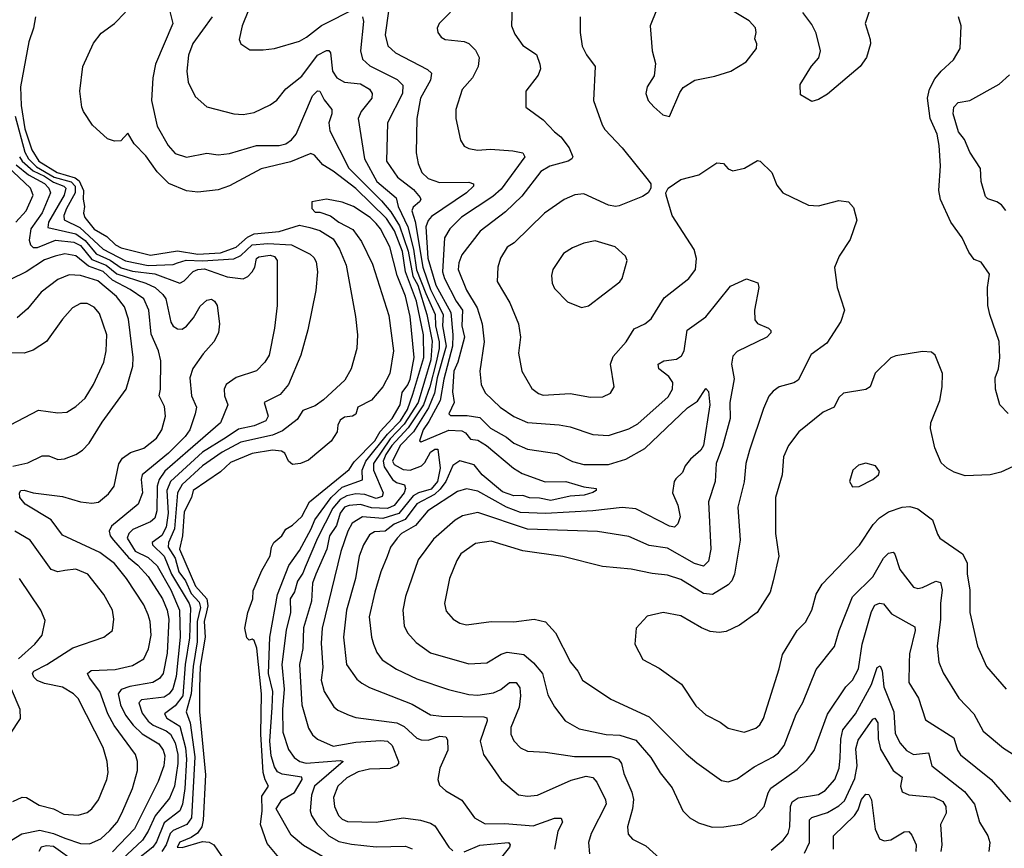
# Model space of a CAD drawing. Extents: x 1995161 to 2088924, y 769148 to 906007.
# Tile 317 of 335: x 2034746 to 2039108, y 885690 to 889362. Entities that reach past the tile are written whole.
import ezdxf

# ---------------------------------------------------------------- set-up
doc = ezdxf.new("R2010")
doc.units = 0

msp = doc.modelspace()

# ---------------------------------------------------------------- linework, layer by layer
at = {"layer": '0CON20XD'}
for points in [[(2035394.7, 889465), (2035423.8, 889345), (2035347.1, 889165), (2035336.2, 889105), (2035329.8, 889005), (2035355, 888890), (2035403.3, 888805), (2035435, 888770), (2035485, 888752.5), (2035575, 888770.5), (2035625, 888763.6), (2035675, 888769.6), (2035795, 888804.7), (2035895, 888804.3), (2035925, 888811.6), (2035950.4, 888829.6), (2035970, 888855), (2036042.2, 889025), (2036065, 889047.5), (2036075, 889045.6), (2036095, 889007.8), (2036128.9, 888965), (2036129.1, 888945), (2036116, 888905), (2036119.4, 888869.4), (2036203.8, 888705), (2036349, 888559), (2036390.2, 888510.2), (2036428.6, 888448.6), (2036466.9, 888336.9), (2036486.7, 888225)], [(2035785, 889468.6), (2035730.8, 889335), (2035718.6, 889275), (2035726, 889255), (2035765, 889228.6), (2035825, 889228.5), (2035875, 889235.4), (2035985, 889267.7), (2036016.7, 889285), (2036083.2, 889336.8), (2036115, 889352.4), (2036205, 889399.4)], [(2036125, 885631.1), (2036002.5, 885702.5), (2035948.3, 885748.3), (2035881.3, 885865), (2035907.1, 885905), (2035963.7, 885936.3), (2035996.4, 885995), (2035996, 886005), (2035908.2, 886018.2), (2035888.3, 886028.3), (2035875, 886050), (2035859.3, 886099.3), (2035854.5, 886165), (2035863.8, 886313.8), (2035866.8, 886385), (2035847.7, 886465), (2035853.3, 886625), (2035887.9, 886815), (2035937.5, 886942.5), (2035985, 887010.3), (2036037.7, 887105), (2036052.9, 887145), (2036125.6, 887245), (2036175, 887290.4), (2036265, 887322.5), (2036262.6, 887365), (2036279.9, 887405), (2036375.4, 887524.6), (2036432.5, 887585), (2036463.4, 887635), (2036488, 887702), (2036536.7, 887865), (2036535.1, 887965.1), (2036503.4, 888115), (2036455.6, 888245), (2036442.1, 888335), (2036406.7, 888426.7), (2036370.6, 888480.6), (2036235, 888614.8), (2036135, 888690.8), (2036088.5, 888718.5), (2036051.6, 888761.6), (2036035, 888769.1), (2035945, 888732), (2035815, 888701.8), (2035675.5, 888625.5), (2035625, 888608.1), (2035535, 888598), (2035484, 888604), (2035406.8, 888636.8), (2035355, 888687.5), (2035305, 888758.8), (2035252.2, 888812.2), (2035225, 888860), (2035193.9, 888826.1), (2035165, 888824.2), (2035135, 888834.2), (2035068.6, 888895), (2035027.8, 888955), (2035020.8, 888975), (2035012, 889045), (2035025.3, 889155), (2035072.1, 889257.9), (2035106.6, 889303.4), (2035165.6, 889345), (2035214.3, 889395.7)], [(2036379.2, 889400.8), (2036364.7, 889294.7), (2036377.3, 889247.3), (2036410.5, 889215), (2036552.3, 889142.3), (2036570, 889125), (2036565.3, 889095), (2036521.7, 889015), (2036504.6, 888925), (2036501.9, 888771.9), (2036510.8, 888725), (2036527.4, 888685), (2036555, 888659), (2036605, 888640.8), (2036735, 888642.7), (2036755.7, 888635), (2036756.7, 888625), (2036724.5, 888595), (2036570, 888490), (2036555, 888472.7), (2036544.9, 888445), (2036554.4, 888305), (2036589.1, 888185), (2036656.3, 888065), (2036664.1, 887965.9), (2036662.5, 887915), (2036625, 887769.6), (2036608.4, 887675), (2036558.8, 887581.2), (2036532.6, 887545), (2036516.7, 887495), (2036525, 887491.9), (2036646.3, 887543.7), (2036705, 887539.6), (2036721.3, 887531.3), (2036743, 887503), (2036775, 887498.6), (2036813.8, 887475), (2036934, 887374), (2036971.6, 887351.6), (2037073.7, 887313.7), (2037165, 887315.7), (2037245, 887291.1), (2037300, 887285), (2037300, 887275), (2037285, 887266), (2037246.7, 887255), (2037185, 887250), (2037099.1, 887230.9), (2037049.1, 887240.9), (2037005, 887242.9), (2036975, 887252.7), (2036935, 887252), (2036885, 887269.8), (2036795, 887344.3), (2036759.5, 887389.5), (2036695, 887407.3), (2036665, 887386.2), (2036633.4, 887315), (2036608.9, 887281.1), (2036582.9, 887257.1), (2036505, 887216.2), (2036453.5, 887146.5), (2036405, 887125.6), (2036365, 887095.2), (2036317.8, 887092.2), (2036295, 887078.5), (2036269.1, 887035), (2036250.2, 886985), (2036232.7, 886885), (2036192.9, 886745), (2036180.3, 886625), (2036193.9, 886505), (2036238.9, 886438.9), (2036261.5, 886421.5), (2036295, 886402.7), (2036485, 886327.8), (2036565, 886281.8), (2036615, 886275.2), (2036802.7, 886272.7), (2036815, 886267.5), (2036817.5, 886255), (2036786.2, 886165), (2036800, 886105), (2036879.8, 885989.8), (2036955, 885926.9), (2036995, 885920.9), (2037040, 885925), (2037188.5, 885991.5), (2037255, 886008.8), (2037285, 886003.6), (2037302.4, 885982.4), (2037340.4, 885905), (2037344.7, 885885), (2037277.1, 885755), (2037265.4, 885714.6), (2037269.5, 885665)], [(2036654.5, 889395.5), (2036604.2, 889345), (2036595.7, 889325), (2036598.6, 889305), (2036612.9, 889285), (2036631.2, 889275), (2036715, 889266.2), (2036735, 889257.5), (2036765, 889228.1), (2036781.2, 889195), (2036776.5, 889155), (2036751.1, 889105), (2036706.7, 889053.3), (2036678.2, 888965), (2036677.8, 888925), (2036697.9, 888827.9), (2036715, 888801.2), (2036735, 888791.4), (2036773.6, 888783.6), (2036832.1, 888787.9), (2036931.2, 888781.2), (2036975, 888771.9), (2036983.5, 888755), (2036879.4, 888610.6), (2036841.2, 888578.8), (2036703.2, 888486.8), (2036651.3, 888435), (2036627.3, 888395), (2036618.9, 888245), (2036628.3, 888215), (2036679.5, 888115), (2036706.9, 888075), (2036704, 888005), (2036716.6, 887955), (2036686.9, 887845), (2036669.1, 887805), (2036663.6, 887713.6), (2036670.4, 887665), (2036646.5, 887615), (2036655, 887607.3), (2036727.8, 887607.8), (2036785, 887599), (2036831.3, 887551.3), (2036901.8, 887511.8), (2036935, 887484.8), (2036995, 887458.4), (2037125, 887439.2), (2037195, 887404.6), (2037245, 887390.8), (2037355, 887390.3), (2037431.1, 887415), (2037515, 887462.1), (2037705, 887641.8), (2037749.1, 887670.9), (2037785, 887727.8), (2037797.3, 887715), (2037802.9, 887655), (2037775.2, 887475), (2037763.4, 887455), (2037717.5, 887415), (2037694.7, 887385), (2037681.8, 887355), (2037652.6, 887327.4), (2037644.6, 887315), (2037638.2, 887265), (2037661.2, 887211.2), (2037671.3, 887158.7), (2037661.9, 887128.1), (2037646.7, 887113.3), (2037625, 887117.1), (2037475, 887194.7), (2037415, 887199.6), (2037285, 887184.8), (2037075, 887173), (2036965, 887178.5), (2036901.7, 887201.7), (2036775, 887272.2), (2036725, 887283.6), (2036685, 887271.3), (2036554.3, 887185), (2036499.5, 887120.5), (2036437.5, 887085), (2036417.9, 887065), (2036387.9, 887025), (2036373.1, 886983.1), (2036345.3, 886915), (2036318.8, 886825), (2036294.7, 886715), (2036303.9, 886625), (2036312.5, 886595), (2036328.1, 886558.1), (2036352.2, 886525), (2036415, 886483.1), (2036505, 886440.9), (2036645, 886393.1), (2036735, 886371.2), (2036775, 886368.2), (2036845, 886378.8), (2036876.9, 886393.1), (2036915, 886423.8), (2036945, 886424.5), (2036961.4, 886401.4), (2036964.8, 886364.8), (2036958.1, 886315), (2036921.8, 886225), (2036921.5, 886195), (2036935, 886166), (2036964.5, 886134.5), (2036995, 886120), (2037074.5, 886115.5), (2037203, 886097), (2037365, 886096.5), (2037398.5, 886085), (2037411.6, 886065), (2037421.7, 886021.7), (2037457.7, 885937.7), (2037464.6, 885905.4), (2037461.1, 885865), (2037439.2, 885785), (2037441.7, 885751.7), (2037460.6, 885730.6), (2037519.9, 885699.9), (2037581.4, 885645)], [(2036927.1, 889425), (2036924.3, 889335), (2036938.7, 889298.7), (2036975, 889248.1), (2037035, 889208.8), (2037050.8, 889165), (2037052.5, 889145), (2037043.4, 889116.6), (2036988.6, 889045), (2036988.8, 888975), (2037065, 888919.2), (2037114.4, 888865), (2037142.9, 888842.9), (2037179.4, 888795), (2037195.6, 888754.4), (2037192, 888745), (2037176.2, 888735), (2037095, 888712.7), (2037055, 888689.2), (2036970.3, 888579.7), (2036898.5, 888511.5), (2036785.2, 888424.8)], [(2037566.7, 889405), (2037539.2, 889335), (2037547.1, 889225), (2037562.3, 889167.7), (2037557, 889113), (2037525.7, 889064.3), (2037520, 889035), (2037530.8, 889005), (2037555.6, 888975.6), (2037595, 888940), (2037625, 888934)], [(2037625, 888934), (2037669.7, 889040.3), (2037685, 889062), (2037737.5, 889095), (2037825, 889111.9), (2037896.4, 889133.6), (2037964.4, 889175.6), (2038010, 889235), (2038012, 889255), (2038002.3, 889277.7), (2038008.8, 889305), (2038005.7, 889325.7), (2037977.3, 889357.3), (2037895.7, 889405.7)], [(2038508.8, 889398.8), (2038491.8, 889345), (2038513.8, 889275), (2038514.6, 889255), (2038497.3, 889195), (2038469.1, 889155), (2038325, 889032.5), (2038285, 889008), (2038255, 889000), (2038205, 889030), (2038203.3, 889075), (2038253.9, 889156.1), (2038286, 889194), (2038293.6, 889225), (2038275, 889302.5), (2038255, 889340.6), (2038214.6, 889395)], [(2034815.3, 889375.3), (2034807.4, 889325), (2034785.9, 889265), (2034749.5, 889065), (2034751.7, 888981.7), (2034768.2, 888878.2), (2034799.3, 888785), (2034831.1, 888735), (2034911.1, 888685), (2034991.8, 888661.8), (2035008.9, 888648.9), (2035028, 888605), (2035026.6, 888566.6), (2035033.4, 888535), (2035028.9, 888505), (2035034.8, 888485), (2035075, 888434.4), (2035131.2, 888401.2), (2035170.6, 888365), (2035195, 888351.9), (2035325, 888318.6), (2035445, 888338.6), (2035535, 888323.7), (2035635, 888328.4), (2035705, 888353.7), (2035755, 888397.8), (2035785, 888413.4), (2035895, 888422.9), (2035985, 888452), (2036031.2, 888441.2), (2036075, 888427.4), (2036135, 888391.8), (2036163.2, 888345), (2036192.5, 888275), (2036233.9, 888046.1), (2036241.6, 887965), (2036238.9, 887905), (2036214.4, 887815), (2036185.6, 887765), (2036092.2, 887677.8), (2036055, 887650.9), (2036000.2, 887629.8), (2035975, 887590.6), (2035909.4, 887540.6), (2035865, 887521.4), (2035725, 887490.3), (2035642, 887445), (2035555.4, 887384.6), (2035465, 887302.1), (2035444.2, 887265.8), (2035431.7, 887105), (2035405.3, 887045), (2035403.1, 887025), (2035433.9, 886975), (2035450.3, 886915), (2035479.7, 886875), (2035505, 886818.6), (2035541.3, 886781.3), (2035547.3, 886757.3), (2035532.4, 886695), (2035531.4, 886605), (2035514.3, 886495.7), (2035505.1, 886375), (2035483, 886295), (2035500.2, 886245), (2035520.9, 886095), (2035506.3, 885825), (2035485.6, 885794.4), (2035425, 885768.6), (2035412.2, 885755), (2035394.2, 885705), (2035375.9, 885675)], [(2035597.7, 889375), (2035513, 889257), (2035493.1, 889205), (2035485.5, 889135), (2035491.8, 889085), (2035522.7, 889022.7), (2035575, 888976.7), (2035695, 888945.5), (2035735, 888942.7), (2035785, 888951.8), (2035855, 888985.6), (2035885, 889005.7), (2035924.2, 889055.8), (2035995, 889111.8), (2036065, 889205.4), (2036105, 889226.2), (2036115.4, 889225.4), (2036122.2, 889215), (2036131.2, 889135), (2036150, 889105), (2036185, 889085.8), (2036255, 889078.2), (2036295.5, 889055), (2036307.1, 889035), (2036305.4, 889015), (2036258, 888955), (2036245.9, 888924.1), (2036273.1, 888745), (2036328.4, 888645), (2036413.5, 888573.5), (2036422.6, 888535), (2036464.7, 888445), (2036490, 888345), (2036503, 888253), (2036545, 888148.4), (2036585.9, 888055), (2036588.1, 888005), (2036604.3, 887935), (2036604.1, 887905), (2036591, 887845), (2036563, 887735), (2036534.3, 887655), (2036467.3, 887552.7), (2036395, 887474.9), (2036368.3, 887435), (2036356.5, 887405), (2036360.2, 887380.2), (2036397.1, 887325), (2036415, 887310.7), (2036450.9, 887300.9), (2036454.3, 887285), (2036449.1, 887265), (2036405, 887209.7), (2036375, 887195.6), (2036305, 887199.1), (2036255, 887212.9), (2036205, 887209.3), (2036185, 887201.7), (2036165, 887174.7), (2036149.9, 887120.1), (2036117.6, 887075), (2036106.9, 887015), (2036058.3, 886905), (2036043.6, 886865), (2036038.8, 886785), (2036002.8, 886667.2), (2036000.8, 886575), (2035986, 886504), (2035996.1, 886326.1), (2036025, 886222.5), (2036042.9, 886192.9), (2036065, 886172.9), (2036135, 886142.6), (2036235, 886159.6), (2036345, 886167.6), (2036375, 886164.7), (2036395.9, 886145.9), (2036423.6, 886075), (2036424.4, 886065), (2036415.7, 886055), (2036387.4, 886042.6), (2036295, 886041), (2036245, 886027.9), (2036195, 886001.8), (2036154.8, 885965.2), (2036136.4, 885915), (2036140.9, 885875), (2036158.8, 885835), (2036175, 885819.2), (2036198.4, 885808.4), (2036325, 885806), (2036445, 885824.6), (2036521.2, 885815), (2036565, 885801.5), (2036585, 885788.5), (2036646.2, 885695), (2036665, 885678.9)], [(2036264.8, 889374.8), (2036269.5, 889355), (2036255.9, 889225), (2036265, 889188.1), (2036297.5, 889157.5), (2036417.3, 889097.3), (2036442.6, 889072.6), (2036441.1, 889035), (2036374.7, 888905), (2036370.7, 888735), (2036419.7, 888665), (2036489.9, 888609.9), (2036519.5, 888575), (2036522.5, 888565), (2036517.3, 888555), (2036488.6, 888531.4), (2036483.6, 888515), (2036498.1, 888468.1), (2036531.4, 888265), (2036565, 888165.8), (2036595, 888106.7), (2036621.1, 888055), (2036619.1, 888005), (2036634.4, 887915), (2036595.1, 887775), (2036582.9, 887707.1), (2036557.4, 887642.6), (2036489.9, 887535), (2036430.6, 887475), (2036397.8, 887405), (2036405, 887391), (2036445, 887368.5), (2036475, 887365.4), (2036526.5, 887385), (2036541, 887399), (2036565.9, 887445), (2036585, 887458.6), (2036598.1, 887458.1), (2036608.6, 887375), (2036596.7, 887315), (2036568, 887282), (2036511.9, 887265), (2036488.3, 887251.7), (2036425, 887174), (2036355, 887151.2), (2036265, 887158.3), (2036219.2, 887130.8), (2036198.9, 887095), (2036167.9, 887005), (2036086.1, 886665), (2036081.8, 886598.2), (2036088.8, 886491.2), (2036081.9, 886435), (2036094, 886385), (2036137.1, 886317.1), (2036155, 886301.8), (2036205, 886279.1), (2036235, 886270), (2036416.2, 886246.2), (2036449.3, 886229.3), (2036505, 886177.7), (2036525, 886170.4), (2036555, 886169.3), (2036606.5, 886186.5), (2036633.1, 886183.1), (2036640.9, 886170.9), (2036642.9, 886125), (2036606.7, 886045), (2036597.8, 885995), (2036605, 885968.8), (2036634, 885945), (2036705, 885903.3), (2036761.1, 885825), (2036808.4, 885798.4), (2036895, 885799.8), (2037020.9, 885789.1), (2037115, 885823.3), (2037145, 885823.3), (2037150, 885805), (2037130.4, 885765), (2037114.6, 885685)], [(2037228.6, 889375), (2037228.5, 889305), (2037238.2, 889245), (2037257.1, 889207.1), (2037294.6, 889154.6), (2037287.5, 889005), (2037326.3, 888896.3), (2037338.6, 888875), (2037414.7, 888794.7), (2037530.6, 888650.6), (2037541.2, 888635), (2037541.2, 888615), (2037530, 888595), (2037505, 888579.2), (2037402, 888538), (2037385, 888534.5), (2037355, 888540.9), (2037245, 888590), (2037204.6, 888585.4), (2037158, 888565), (2037070.6, 888505), (2036936.9, 888373.1), (2036905, 888354.4), (2036875.6, 888305), (2036864.4, 888265), (2036861.7, 888201.7), (2036917.4, 888107.4), (2036955.4, 888015), (2036964.5, 887955), (2036955.5, 887885), (2036970, 887805), (2037015, 887728), (2037044, 887705), (2037065, 887698.5), (2037185, 887705.5), (2037275, 887688.9), (2037328.7, 887691.3), (2037363.1, 887706.9), (2037379.2, 887735), (2037363.8, 887835), (2037375, 887869.4), (2037432.5, 887935), (2037468, 887992), (2037516, 888014), (2037543, 888037), (2037600.5, 888129.5), (2037710, 888215), (2037739.2, 888255), (2037744.2, 888304.2), (2037734.4, 888344.4), (2037637.1, 888495), (2037610, 888585), (2037608.8, 888595), (2037618.8, 888615), (2037675, 888654.2), (2037755, 888675.5), (2037835, 888727.5), (2037864.4, 888724.4), (2037885, 888702), (2037905, 888692), (2037957.5, 888705), (2038015, 888738.8), (2038026.7, 888735), (2038077.5, 888685), (2038100.7, 888629.3), (2038126, 888595), (2038239.7, 888539.7), (2038285, 888537.5), (2038375, 888561.2), (2038417.5, 888555), (2038440.3, 888530.3), (2038453.9, 888473.9), (2038425, 888388.8), (2038375.7, 888315), (2038355.7, 888264.3), (2038367.5, 888175), (2038399.4, 888075), (2038384.4, 888025), (2038321.5, 887928.5), (2038252, 887878), (2038194, 887765), (2038175, 887752.9), (2038111.2, 887735), (2038083.8, 887716.2), (2038065, 887694), (2038040.9, 887639.1), (2037978.9, 887455), (2037962.7, 887395), (2037955.3, 887314.7), (2037927.9, 887202.1), (2037937.5, 887055), (2037913.3, 886905), (2037900.4, 886875), (2037885, 886857.3), (2037815, 886814.6), (2037775, 886819.3), (2037675, 886881.2), (2037615, 886900.9), (2037547.7, 886907.7), (2037455, 886926.8), (2037328.3, 886938.3), (2037152.6, 886982.6), (2036975, 887008.2), (2036835, 887050.4), (2036765, 887040), (2036700.6, 886995), (2036681.9, 886965), (2036650, 886885), (2036627.1, 886775), (2036635, 886740), (2036666, 886705), (2036695, 886686.9), (2036725, 886680), (2036835, 886694.5), (2036935, 886693.8), (2037025, 886704.5), (2037075, 886693.1), (2037118.9, 886645), (2037186.7, 886515), (2037217.8, 886475), (2037239.2, 886435), (2037365, 886350), (2037535, 886272.7), (2037698.8, 886108.8), (2037745, 886068.2), (2037855, 885989.4), (2037885, 885984.4)], [(2039125, 887617.1), (2039087.7, 887655), (2039068.4, 887725), (2039066.8, 887775), (2039082.2, 887815), (2039088.2, 887865), (2039085.5, 887935.5), (2039043.6, 888055), (2039035.5, 888095), (2039033.1, 888175), (2039042.5, 888235), (2039005, 888287.5), (2038975, 888298.8), (2038951.4, 888331.4), (2038921.2, 888395), (2038871.1, 888465), (2038825.5, 888565.5), (2038818.5, 888605), (2038825.6, 888715), (2038820, 888805), (2038810, 888855), (2038779.1, 888925), (2038767.5, 889015), (2038775.9, 889054.1), (2038799.8, 889100.2), (2038827.8, 889135), (2038883.3, 889185), (2038912.5, 889235), (2038916.4, 889335), (2038904.6, 889375)], [(2039115, 888517.1), (2039095, 888541.9), (2039075, 888555.6), (2039035, 888568.6), (2039025, 888578.8), (2039006.1, 888645), (2039002.8, 888702.8), (2038955.6, 888775.6), (2038931.7, 888831.7), (2038905, 888865.6), (2038881.6, 888945), (2038885, 888974), (2038904.2, 888995), (2038955.7, 889004.3), (2039085, 889076.9), (2039131.3, 889118.7)], [(2034724.9, 888935), (2034767.8, 888775), (2034784.9, 888745), (2034820.6, 888710.6), (2034898, 888665), (2034973.8, 888643.8), (2034991.8, 888625), (2034991.6, 888595), (2034952.3, 888525), (2034940.9, 888495), (2034942.1, 888475), (2035011.7, 888441.7), (2035115, 888345.8), (2035215, 888292.9), (2035315, 888272.5), (2035425, 888277.2), (2035445.3, 888284.7), (2035483.8, 888296.2), (2035555, 888293.7), (2035695, 888302.2), (2035725, 888317.1), (2035775, 888365.1), (2035845, 888371), (2035949.4, 888365), (2036032.4, 888322.4), (2036048.9, 888308.9), (2036059.6, 888289.6), (2036065.4, 888245), (2036057.4, 888162.6), (2036022.8, 887987.2), (2035990.9, 887875), (2035936.2, 887745), (2035899.6, 887700.4), (2035829.5, 887665), (2035846.2, 887605), (2035835.6, 887585), (2035785, 887562.6), (2035715, 887547.3), (2035659.9, 887510.1), (2035556.3, 887445), (2035414.3, 887315), (2035397.3, 887275), (2035404.1, 887175), (2035395, 887113.1), (2035375, 887076.1), (2035333.1, 887045), (2035333.4, 887035), (2035385.4, 886985), (2035418.2, 886905), (2035495.9, 886775), (2035501.7, 886755), (2035497.9, 886622.1), (2035479.5, 886505), (2035468.2, 886365), (2035435, 886320.8), (2035387.4, 886285), (2035397.1, 886267.1), (2035455, 886231.1), (2035480.9, 886135), (2035484.9, 886085), (2035477.3, 885955), (2035467.2, 885885), (2035455, 885855.8), (2035385, 885801.9), (2035351.9, 885718.1), (2035335, 885695.2), (2035257.9, 885632.1)], [(2034744.6, 888754.6), (2034756.8, 888735), (2034805, 888692.1), (2034855, 888668.9), (2034895, 888642.1), (2034941.2, 888625), (2034949.8, 888615), (2034942.6, 888585), (2034873.5, 888465), (2034870.8, 888440.8), (2034995, 888413.8), (2035035, 888383.2), (2035084.4, 888324.4), (2035146.3, 888296.3), (2035195, 888262.9), (2035245, 888248.2), (2035344.7, 888235.3), (2035455, 888194.3), (2035475, 888204.7), (2035513.6, 888246.4), (2035534.5, 888255.5), (2035565, 888257.7), (2035665, 888222.2), (2035735, 888213.1), (2035756.1, 888223.9), (2035775.2, 888244.7), (2035786.9, 888265), (2035795, 888304.2), (2035805, 888311.8), (2035855, 888319.4), (2035875, 888312.3), (2035885.9, 888295), (2035887.1, 888095), (2035874.5, 887994.5), (2035850.4, 887875), (2035832.2, 887845), (2035794.7, 887805.3), (2035705, 887776.1), (2035660.5, 887745), (2035651.2, 887725), (2035652.3, 887695), (2035667.9, 887655), (2035635.3, 887575), (2035490, 887450), (2035388.7, 887361.3), (2035363, 887325), (2035354.9, 887295.1), (2035352.8, 887185), (2035345, 887153.2), (2035325, 887137), (2035247.5, 887102.5), (2035229.2, 887085), (2035222.3, 887065), (2035256.7, 887006.7), (2035315, 886978.7), (2035355, 886941.9), (2035415.9, 886835), (2035453.4, 886745), (2035456.1, 886625), (2035438.5, 886451.5), (2035423.7, 886396.3), (2035408.6, 886375), (2035385, 886359.6), (2035285, 886348.4), (2035273, 886335), (2035288.7, 886288.7), (2035315, 886253), (2035337.6, 886235), (2035395, 886209.7), (2035414.4, 886195), (2035435, 886157.5), (2035446.3, 886105), (2035446.1, 886065), (2035431.3, 885965), (2035408.9, 885911.1), (2035346.1, 885833.9), (2035315.1, 885764.9), (2035289.8, 885725), (2035155, 885600.3)], [(2034728.5, 888465), (2034775, 888515.3), (2034805.8, 888585), (2034793.1, 888615), (2034691.6, 888711.6)], [(2034729.7, 888719.7), (2034784.4, 888674.4), (2034855, 888636), (2034874.3, 888615), (2034882.4, 888595), (2034845, 888506.5), (2034794.4, 888435.6), (2034788.2, 888385), (2034793.8, 888363.8), (2034805, 888352.8), (2034825, 888352.1), (2034905, 888385.7), (2034985, 888375.8), (2035015, 888361.1), (2035065, 888298.8), (2035129, 888275), (2035175.4, 888235.4), (2035304.6, 888195), (2035346.5, 888175), (2035380.2, 888145), (2035393.3, 888125), (2035415, 888022), (2035425, 888004.4), (2035445, 887991.5), (2035465, 887990.6), (2035485, 888004.3), (2035515, 888040.6), (2035545, 888092.9), (2035575, 888118.8), (2035595, 888123.3), (2035608.8, 888115), (2035620, 888095), (2035631.2, 888015), (2035625.8, 887974.2), (2035605.8, 887935), (2035558, 887882), (2035513.1, 887816.9), (2035500, 887775), (2035507.3, 887695), (2035528.8, 887645), (2035523.3, 887615), (2035499.8, 887545), (2035478.3, 887515), (2035405, 887441.2), (2035287.7, 887345), (2035283.9, 887325), (2035290.2, 887265), (2035270.9, 887215), (2035152.9, 887117.1), (2035141.4, 887095), (2035146.4, 887075), (2035160.6, 887055), (2035228.4, 886978.4), (2035269.8, 886945), (2035315, 886894.7), (2035378, 886795), (2035398.4, 886745), (2035406, 886705), (2035399.4, 886555), (2035381.7, 886465), (2035365, 886442.8), (2035335.2, 886424.8), (2035233.7, 886406.3), (2035195, 886392.9), (2035182, 886375), (2035192.8, 886325), (2035215, 886279.1), (2035248.1, 886235), (2035287.6, 886197.6), (2035362, 886152), (2035381.4, 886125), (2035388.8, 886098.8), (2035384.8, 886055), (2035359.2, 885985), (2035254.3, 885775.7), (2035156.2, 885673.8)], [(2035900.5, 885640.5), (2035841.4, 885711.4), (2035811.8, 885795), (2035819.8, 885855), (2035818.9, 885921.1), (2035848.2, 885965), (2035832.5, 885992.5), (2035824.4, 886025.6), (2035813.3, 886195), (2035817, 886375), (2035796.9, 886576.9), (2035785, 886610), (2035775, 886616.7), (2035762.5, 886612.5), (2035752, 886622), (2035742.9, 886665), (2035756.2, 886735), (2035778.1, 886795), (2035779.7, 886830.3), (2035818.5, 886921.5), (2035855, 886986.2), (2035862, 887025), (2035872.3, 887045), (2035906.4, 887075), (2035925.3, 887104.7), (2035955, 887122.3), (2035995, 887160.4), (2036030, 887225), (2036205, 887368.6), (2036227.8, 887402.2), (2036319.4, 887495), (2036342.4, 887537.6), (2036395.2, 887595), (2036431.7, 887655), (2036439.9, 887710.1), (2036465, 887743.2), (2036475, 887769.2), (2036493.6, 887865), (2036476.3, 888046.3), (2036455, 888137.1), (2036418.4, 888228.4), (2036385.9, 888355), (2036344.3, 888435), (2036325, 888459.4), (2036298.1, 888485), (2036225, 888533.8), (2036175, 888553.3), (2036105, 888567.5), (2036040, 888555), (2036040, 888525), (2036055, 888510), (2036075, 888510), (2036123.3, 888493.3), (2036160, 888465), (2036221.8, 888431.8), (2036260, 888380), (2036309.3, 888279.3), (2036381.5, 888051.5), (2036402.2, 887895), (2036385.3, 887794.7), (2036355, 887734.4), (2036305, 887675.5), (2036243.3, 887645), (2036235, 887613.3), (2036220, 887605), (2036185, 887600.8), (2036165, 887586.9), (2036154.5, 887565), (2036152.2, 887535), (2036125, 887494.2), (2036025, 887410), (2035990, 887395), (2035955, 887390.5), (2035936.9, 887405), (2035920.6, 887440.6), (2035905, 887450), (2035865, 887453.8), (2035775, 887439.4), (2035680.1, 887399.9), (2035635, 887358.7), (2035513.8, 887275), (2035506.1, 887245), (2035475, 887181.1), (2035466.3, 887075), (2035453.6, 887015), (2035525, 886851.9), (2035574.5, 886795), (2035578.7, 886765), (2035572.8, 886737.2), (2035563.3, 886695), (2035566.8, 886625), (2035545.6, 886495), (2035542.8, 886402.8), (2035543, 886295), (2035568.3, 886015), (2035559, 885815), (2035551.9, 885785), (2035533, 885757), (2035505, 885737.6), (2035455, 885717), (2035443.1, 885695), (2035465, 885692.4), (2035555, 885720.3), (2035585, 885717), (2035605.6, 885705.6), (2035654.2, 885634.2)], [(2036785.2, 888424.8), (2036705, 888320), (2036691.2, 888285), (2036688.1, 888255), (2036725, 888163.8), (2036773, 888085), (2036794.7, 888015), (2036804.1, 887935), (2036783.8, 887805), (2036789.6, 887745), (2036808.4, 887708.4), (2036875, 887644.6), (2036935, 887602.9), (2036995, 887576.9), (2037136.4, 887566.4), (2037185, 887558), (2037285, 887523.8), (2037355, 887520), (2037445, 887549.6), (2037485, 887571.6), (2037618.7, 887691.3), (2037637.3, 887725), (2037639.2, 887755), (2037621, 887781), (2037577.5, 887815), (2037573.8, 887835), (2037599.4, 887850.6), (2037655, 887857.8), (2037677.9, 887872.1), (2037690.3, 887895), (2037703.1, 887986.9), (2037785.2, 888044.8), (2037895, 888180.9), (2037965, 888213.5), (2038016.4, 888196.4), (2038021.1, 888175), (2038000.7, 888075), (2038002.7, 888032.7), (2038015, 888015.8), (2038063.8, 887995), (2038073.8, 887985), (2038074, 887975), (2038056, 887955), (2037925, 887891.8), (2037905, 887871.4), (2037900, 887835), (2037910.6, 887770.6), (2037891.8, 887665), (2037894.1, 887595), (2037859.6, 887470.4), (2037831.8, 887395), (2037827.5, 887315), (2037796.7, 887225), (2037807.5, 887015), (2037797.2, 886962.8), (2037775, 886940.6), (2037735, 886952.6), (2037615, 887019.3), (2037535, 887032.4), (2037445, 887071.8), (2037305, 887093.4), (2036995, 887104.4), (2036775, 887177.4), (2036707.2, 887162.8), (2036675.7, 887144.3), (2036579.5, 887060.5), (2036511.1, 886968.9), (2036455, 886806.2), (2036442.9, 886745), (2036449.5, 886675), (2036464.4, 886645), (2036502, 886602), (2036565, 886556.2), (2036735, 886507.7), (2036815, 886511.5), (2036879.5, 886550.5), (2036905, 886559.4), (2036978.7, 886548.7), (2037021.7, 886511.7), (2037062.5, 886465), (2037085, 886369.2), (2037115, 886317.1), (2037161.9, 886255), (2037225, 886219.6), (2037343.5, 886193.5), (2037405, 886190.6), (2037475, 886168.9), (2037542.2, 886092.2), (2037583.6, 886023.6), (2037636.9, 885956.9), (2037684.2, 885855), (2037714, 885825), (2037752.4, 885802.4), (2037813.9, 885783.9), (2037865, 885784.6)], [(2037235, 888086.2), (2037265, 888094.2), (2037405, 888200.8), (2037414.2, 888215), (2037437.5, 888295), (2037430, 888315), (2037383.3, 888355), (2037295, 888381.9), (2037245, 888371.9), (2037195, 888351.4), (2037155, 888325.7), (2037107.1, 888255), (2037101.7, 888228.3), (2037104.3, 888195), (2037115, 888171.2), (2037172.1, 888112.1), (2037235, 888086.2)], [(2034709.4, 885725), (2034755, 885753.4), (2034835, 885770), (2034895, 885755.9), (2034945, 885734.5), (2035015, 885710.7), (2035055, 885709.2), (2035105, 885732.2), (2035145, 885768.8), (2035176.8, 885805), (2035198.6, 885845), (2035245.3, 885955), (2035267.8, 886035), (2035267.8, 886075), (2035258.4, 886105), (2035163.5, 886233.5), (2035136.4, 886285), (2035100.2, 886385), (2035054.7, 886445), (2035046.7, 886465), (2035062.8, 886477.2), (2035168.6, 886481.4), (2035245, 886499.3), (2035295, 886528.9), (2035316.6, 886573.4), (2035327.4, 886635), (2035323.3, 886695), (2035314.7, 886725), (2035295, 886769.5), (2035218.8, 886885), (2035165, 886952), (2035101.2, 887001.2), (2034935, 887077.7), (2034884.8, 887144.8), (2034770, 887215), (2034746, 887245), (2034744.3, 887265), (2034750, 887275), (2034765, 887277.5), (2034805.5, 887265.5), (2034935, 887248.7), (2035015, 887224.7), (2035065, 887219.5), (2035095, 887224.4), (2035139.8, 887260.2), (2035164.6, 887295.4), (2035185, 887393.3), (2035201.2, 887418.8), (2035236.5, 887443.5), (2035295, 887462.5), (2035352.3, 887507.7), (2035375.4, 887545), (2035392, 887605), (2035387.3, 887647.3), (2035363.1, 887695), (2035370, 887725), (2035370.8, 887850.8), (2035361.1, 887895), (2035328.1, 887968.1), (2035317.8, 888075), (2035295, 888124.6), (2035235, 888166.3), (2035157.3, 888207.3), (2035115, 888246), (2035050.3, 888270.3), (2034995, 888315.9), (2034945.2, 888324.8), (2034903.1, 888315), (2034855, 888297.8), (2034775, 888244.7), (2034705, 888210.6)], [(2034715, 887383.5), (2034781.2, 887398.8), (2034845, 887429.6), (2034875, 887428.8), (2034915, 887413.6), (2034943.8, 887416.2), (2034994.6, 887435.4), (2035024.2, 887455), (2035054, 887486), (2035111.5, 887578.5), (2035217.5, 887725), (2035246.7, 887826.7), (2035247.8, 887865), (2035228.4, 888035), (2035209.6, 888089.6), (2035174.7, 888135), (2035091.4, 888205), (2035015, 888228.1), (2034965, 888231.6), (2034915, 888210.8), (2034840.5, 888155), (2034779.6, 888080.4), (2034735, 888040.9)], [(2036486.7, 888225), (2036508.9, 888185), (2036548.9, 888055), (2036573, 887937), (2036567.4, 887855), (2036511.8, 887665), (2036449.7, 887570.3), (2036387.7, 887505), (2036313.2, 887395), (2036313.9, 887365), (2036355.7, 887265), (2036351.4, 887248.6), (2036325, 887240.8), (2036275, 887257.4), (2036235, 887261.4), (2036195, 887252.6), (2036165, 887235.3), (2036133.2, 887196.8), (2036064.6, 887065), (2036009.7, 886935), (2036000.8, 886909.2), (2035976.8, 886873.2), (2035963.8, 886826.2), (2035943.3, 886795), (2035945.2, 886735), (2035926.5, 886656.5), (2035906.8, 886505), (2035917.5, 886395), (2035910, 886305), (2035911.9, 886205), (2035937, 886127), (2035962, 886092), (2035986.7, 886075), (2036015, 886066.9), (2036165, 886078.9), (2036179.2, 886075), (2036052, 885965), (2036038.5, 885925), (2036033.1, 885855), (2036037.8, 885835), (2036064.1, 885795), (2036115.5, 885745.5), (2036160.3, 885720.3), (2036215, 885708.3), (2036325, 885695.7), (2036455, 885699.5), (2036485, 885687.3)], [(2034705, 887566.5), (2034828.7, 887631.3), (2034915, 887619.1), (2034955, 887622.9), (2034995, 887647.5), (2035035, 887684.5), (2035072.5, 887745), (2035117.8, 887845), (2035129.2, 887895), (2035131.2, 887965), (2035099.9, 888059.9), (2035075, 888088.1), (2035045, 888104.4), (2035015, 888104.5), (2034980, 888085), (2034935.3, 888034.7), (2034865, 887935.8), (2034805, 887896.9), (2034765, 887883.6), (2034675.6, 887885.6)], [(2039185, 887400), (2039092.9, 887357.1), (2039045, 887344.5), (2038935, 887341.1), (2038886.3, 887356.3), (2038854.6, 887374.6), (2038828.7, 887398.7), (2038799.4, 887465), (2038780.3, 887550.3), (2038782.2, 887575), (2038821.9, 887675), (2038832.2, 887735), (2038834.2, 887794.2), (2038802, 887875), (2038785, 887889.2), (2038745, 887891.1), (2038627, 887873), (2038605, 887864.2), (2038535.8, 887795), (2038513.8, 887735), (2038495, 887722.9), (2038395, 887707.1), (2038375, 887688), (2038354, 887645), (2038305, 887623.1), (2038197.1, 887535), (2038151.9, 887475), (2038129.4, 887425), (2038123.5, 887345), (2038093.6, 887245), (2038094.6, 887085), (2038108.5, 886985), (2038084.6, 886875.4), (2038070, 886825), (2038012.5, 886735), (2037935, 886678.6), (2037875, 886650.8), (2037845, 886645.6), (2037805, 886650.6), (2037766.2, 886666.2), (2037675, 886719.5), (2037595.8, 886734.2), (2037525, 886718), (2037476.2, 886665), (2037471.2, 886595), (2037505.8, 886525.8), (2037578.7, 886488.7), (2037677.4, 886417.4), (2037740.6, 886320.6), (2037785, 886280.8), (2037849.3, 886249.3), (2037885, 886222.5), (2037955, 886204.4)], [(2038435, 887292.5), (2038465, 887293.8), (2038525, 887324), (2038550, 887345), (2038555, 887360), (2038537.5, 887385), (2038495, 887396.7), (2038461.7, 887388.3), (2038437.5, 887365), (2038422.5, 887315), (2038435, 887292.5)], [(2037955, 886204.4), (2038007.4, 886222.6), (2038025, 886237.5), (2038040.9, 886265), (2038110.5, 886485), (2038125, 886548.8), (2038190, 886655), (2038227.4, 886692.6), (2038255.6, 886745), (2038274.6, 886815.4), (2038300.3, 886859.7), (2038466.6, 887033.4), (2038526.8, 887125), (2038555, 887154.6), (2038595, 887181.1), (2038655, 887201.5), (2038690, 887205), (2038725, 887194.4), (2038789.2, 887145), (2038811.3, 887081.3), (2038822.5, 887065), (2038923.3, 886995), (2038942.7, 886955), (2038943.2, 886905), (2038954.6, 886835), (2038955.5, 886735), (2038989.5, 886585), (2039029.5, 886495), (2039116.5, 886395)], [(2034715, 885897.5), (2034756.6, 885916.6), (2034775.4, 885915.4), (2034831.5, 885881.5), (2034895, 885863.8), (2034940.7, 885840.7), (2035005, 885836.4), (2035045, 885848.9), (2035065.6, 885865), (2035095.4, 885905), (2035132.3, 885995), (2035137.3, 886025), (2035133.4, 886075), (2035115, 886135.7), (2035005, 886353.3), (2034983.7, 886373.7), (2034935, 886403.3), (2034855, 886420.4), (2034823.6, 886433.6), (2034807.9, 886447.9), (2034802.1, 886465), (2034808.1, 886475), (2034865.6, 886504.4), (2034981.3, 886578.7), (2035118.8, 886625), (2035156.2, 886655), (2035163.1, 886705), (2035156.7, 886745), (2035118.5, 886815), (2035048.1, 886905), (2034995, 886926.2), (2034945, 886920.5), (2034915, 886915.5), (2034885, 886925.6), (2034791.5, 887055), (2034724.3, 887095)], [(2037885, 885984.4), (2037925, 885998.1), (2037999.4, 886050.6), (2038084.4, 886095), (2038107.2, 886112.8), (2038132.5, 886145), (2038186.4, 886283.6), (2038214.7, 886335.3), (2038275, 886482.5), (2038355.8, 886584.2), (2038376, 886655), (2038435.2, 886804.8), (2038525, 886892.5), (2038573.1, 886975), (2038595, 886998.1), (2038615, 887002.5), (2038623.6, 886993.6), (2038644.6, 886925), (2038705, 886846.9), (2038725, 886841.8), (2038745, 886845.4), (2038805, 886873.3), (2038825, 886867.3), (2038832.5, 886835), (2038825.2, 886775), (2038825.2, 886704.8), (2038810, 886585), (2038818.2, 886515), (2038836.7, 886466.7), (2038906.4, 886355), (2038972.2, 886285), (2039015, 886209.4), (2039105, 886132.7), (2039228.8, 886055)], [(2034740.9, 886529.1), (2034812.7, 886595), (2034844.5, 886635), (2034858.7, 886698.7), (2034839.4, 886745), (2034744.6, 886885)], [(2037865, 885784.6), (2037944.1, 885795.9), (2038005, 885831.8), (2038043.8, 885875), (2038061.6, 885935), (2038074, 885956), (2038190.7, 886039.3), (2038231.7, 886078.3), (2038265, 886123.3), (2038325.2, 886284.8), (2038405.2, 886404.8), (2038435.2, 886434.8), (2038461.6, 886485), (2038477.6, 886595), (2038520.2, 886739.8), (2038535, 886766.8), (2038555, 886776.1), (2038573, 886773), (2038608.6, 886728.6), (2038710.9, 886670.9), (2038713.1, 886655), (2038688, 886552), (2038686.8, 886513.2), (2038685.4, 886425), (2038727.1, 886355), (2038759.1, 886259.1), (2038885, 886178.5), (2038900.4, 886125), (2038914.2, 886104.2), (2039050, 885995), (2039135, 885895.6)], [(2038075, 885680.8), (2038128.8, 885725), (2038149.7, 885755), (2038158.1, 885785), (2038160, 885875), (2038167.5, 885895), (2038195, 885913.6), (2038285, 885928.4), (2038315, 885946.2), (2038356.9, 885995), (2038376.4, 886045), (2038381.3, 886091.3), (2038383.4, 886173.4), (2038392.7, 886215), (2038448.3, 886285), (2038519.2, 886415), (2038545, 886490.8), (2038558, 886498), (2038566.3, 886476.3), (2038573.5, 886405), (2038618.8, 886295), (2038625, 886198), (2038646, 886155), (2038675, 886123.3), (2038705, 886104.7), (2038772.7, 886112.7), (2038787.1, 886055), (2038931.7, 885941.7), (2038975.3, 885885), (2038998.7, 885805), (2039035.6, 885745), (2039044.1, 885715.9), (2039039.2, 885675)], [(2034660.2, 886129.8), (2034749.2, 886265), (2034747.8, 886305), (2034709.7, 886395)], [(2038222.4, 885667.6), (2038245.3, 885715), (2038245, 885815.5), (2038255, 885826.8), (2038325, 885848.1), (2038375, 885878.4), (2038399.5, 885900.5), (2038445, 885998.9), (2038455.4, 886055), (2038452.8, 886092.8), (2038449.8, 886130.2), (2038461.1, 886168.9), (2038525, 886261.9), (2038535, 886266.5), (2038547, 886245), (2038549.6, 886175), (2038559.4, 886129.4), (2038614.8, 886034.8), (2038655.3, 886005.3), (2038647.7, 885965), (2038655, 885939.2), (2038685, 885926.2), (2038795, 885916.9), (2038835, 885896.7), (2038849.6, 885875), (2038850, 885845), (2038824.7, 885795), (2038830.8, 885705), (2038826.3, 885675)], [(2038351.1, 885685), (2038351.5, 885745), (2038444.8, 885835.2), (2038460.1, 885859.9), (2038475, 885905.5), (2038495, 885929.2), (2038507.6, 885927.6), (2038519.4, 885905), (2038535.3, 885775), (2038555, 885731.9), (2038575, 885722.5), (2038605, 885727.1), (2038665, 885763.3), (2038684.4, 885764.4), (2038698.2, 885748.2), (2038716.7, 885705), (2038715.9, 885675)], [(2034995, 885627.3), (2034895, 885697.2), (2034865, 885700.6), (2034841.1, 885695), (2034830.6, 885675)], [(2036715, 885673.9), (2036785, 885703.3), (2036911.2, 885715), (2036918.5, 885705), (2036916.2, 885695), (2036875, 885643.1)]]:
    msp.add_lwpolyline(points, dxfattribs=at)

doc.saveas('drawing.dxf')
